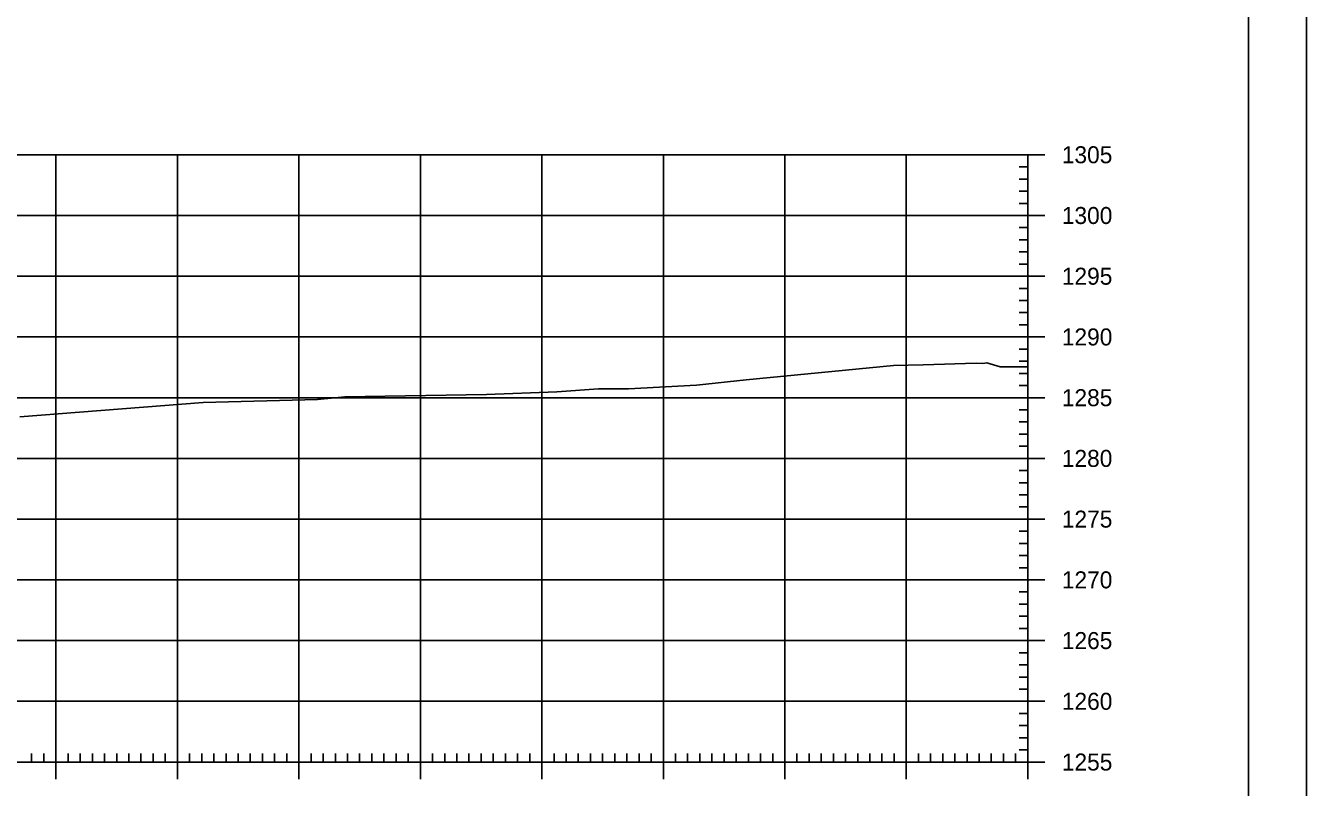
# Model space of a CAD drawing. Extents: x 1406028 to 1412453, y 321733 to 325986.
# Drawn here: x 1406647.4 to 1406752.8, y 322020.6 to 322083.3 of the extents above; entities that cross this region are included whole.
import ezdxf

# ---------------------------------------------------------------- set-up
doc = ezdxf.new("R2010")
doc.units = 0
for name, color, linetype in [('R_Axis', 7, 'Continuous'), ('R_Axis Annot', 7, 'Continuous'), ('R_Border', 7, 'Continuous'), ('R_Exist Surface', 7, 'Continuous'), ('R_Grid', 7, 'Continuous'), ('R_No Plot', 7, 'Continuous')]:
    doc.layers.add(name, color=color, linetype=linetype)

msp = doc.modelspace()

# ---------------------------------------------------------------- linework, layer by layer
at = {"layer": 'R_Axis'}
for p, q in [((1406731.28, 322072.65), (1406728.48, 322072.65)), ((1406729.88, 322022.65), (1406729.88, 322072.65)), ((1406729.88, 322071.65), (1406729.18, 322071.65)), ((1406729.88, 322070.65), (1406729.18, 322070.65)), ((1406729.88, 322069.65), (1406729.18, 322069.65)), ((1406729.88, 322068.65), (1406729.18, 322068.65)), ((1406731.28, 322067.65), (1406728.48, 322067.65)), ((1406729.88, 322066.65), (1406729.18, 322066.65)), ((1406729.88, 322065.65), (1406729.18, 322065.65)), ((1406729.88, 322064.65), (1406729.18, 322064.65)), ((1406729.88, 322063.65), (1406729.18, 322063.65)), ((1406731.28, 322062.65), (1406728.48, 322062.65)), ((1406729.88, 322061.65), (1406729.18, 322061.65)), ((1406729.88, 322060.65), (1406729.18, 322060.65)), ((1406729.88, 322059.65), (1406729.18, 322059.65)), ((1406729.88, 322058.65), (1406729.18, 322058.65)), ((1406731.28, 322057.65), (1406728.48, 322057.65)), ((1406729.88, 322056.65), (1406729.18, 322056.65)), ((1406729.88, 322055.65), (1406729.18, 322055.65)), ((1406729.88, 322054.65), (1406729.18, 322054.65)), ((1406729.88, 322053.65), (1406729.18, 322053.65)), ((1406731.28, 322052.65), (1406728.48, 322052.65)), ((1406729.88, 322051.65), (1406729.18, 322051.65)), ((1406729.88, 322050.65), (1406729.18, 322050.65)), ((1406729.88, 322049.65), (1406729.18, 322049.65)), ((1406729.88, 322048.65), (1406729.18, 322048.65)), ((1406731.28, 322047.65), (1406728.48, 322047.65)), ((1406729.88, 322046.65), (1406729.18, 322046.65)), ((1406729.88, 322045.65), (1406729.18, 322045.65)), ((1406729.88, 322044.65), (1406729.18, 322044.65)), ((1406729.88, 322043.65), (1406729.18, 322043.65)), ((1406731.28, 322042.65), (1406728.48, 322042.65)), ((1406729.88, 322041.65), (1406729.18, 322041.65)), ((1406729.88, 322040.65), (1406729.18, 322040.65)), ((1406729.88, 322039.65), (1406729.18, 322039.65)), ((1406729.88, 322038.65), (1406729.18, 322038.65)), ((1406731.28, 322037.65), (1406728.48, 322037.65)), ((1406729.88, 322036.65), (1406729.18, 322036.65)), ((1406729.88, 322035.65), (1406729.18, 322035.65)), ((1406729.88, 322034.65), (1406729.18, 322034.65)), ((1406729.88, 322033.65), (1406729.18, 322033.65)), ((1406731.28, 322032.65), (1406728.48, 322032.65)), ((1406729.88, 322031.65), (1406729.18, 322031.65)), ((1406729.88, 322030.65), (1406729.18, 322030.65)), ((1406729.88, 322029.65), (1406729.18, 322029.65)), ((1406729.88, 322028.65), (1406729.18, 322028.65)), ((1406731.28, 322027.65), (1406728.48, 322027.65)), ((1406729.88, 322026.65), (1406729.18, 322026.65)), ((1406729.88, 322025.65), (1406729.18, 322025.65)), ((1406729.88, 322024.65), (1406729.18, 322024.65)), ((1406649.88, 322021.25), (1406649.88, 322024.05)), ((1406659.88, 322021.25), (1406659.88, 322024.05)), ((1406669.88, 322021.25), (1406669.88, 322024.05)), ((1406679.88, 322021.25), (1406679.88, 322024.05)), ((1406689.88, 322021.25), (1406689.88, 322024.05)), ((1406699.88, 322021.25), (1406699.88, 322024.05)), ((1406709.88, 322021.25), (1406709.88, 322024.05)), ((1406719.88, 322021.25), (1406719.88, 322024.05)), ((1406729.88, 322023.65), (1406729.18, 322023.65)), ((1406729.88, 322021.25), (1406729.88, 322024.05)), ((1406449.88, 322022.65), (1406729.88, 322022.65)), ((1406647.88, 322022.65), (1406647.88, 322023.35)), ((1406648.88, 322022.65), (1406648.88, 322023.35)), ((1406650.88, 322022.65), (1406650.88, 322023.35)), ((1406651.88, 322022.65), (1406651.88, 322023.35)), ((1406652.88, 322022.65), (1406652.88, 322023.35)), ((1406653.88, 322022.65), (1406653.88, 322023.35)), ((1406654.88, 322022.65), (1406654.88, 322023.35)), ((1406655.88, 322022.65), (1406655.88, 322023.35)), ((1406656.88, 322022.65), (1406656.88, 322023.35)), ((1406657.88, 322022.65), (1406657.88, 322023.35)), ((1406658.88, 322022.65), (1406658.88, 322023.35)), ((1406660.88, 322022.65), (1406660.88, 322023.35)), ((1406661.88, 322022.65), (1406661.88, 322023.35)), ((1406662.88, 322022.65), (1406662.88, 322023.35)), ((1406663.88, 322022.65), (1406663.88, 322023.35)), ((1406664.88, 322022.65), (1406664.88, 322023.35)), ((1406665.88, 322022.65), (1406665.88, 322023.35)), ((1406666.88, 322022.65), (1406666.88, 322023.35)), ((1406667.88, 322022.65), (1406667.88, 322023.35)), ((1406668.88, 322022.65), (1406668.88, 322023.35)), ((1406670.88, 322022.65), (1406670.88, 322023.35)), ((1406671.88, 322022.65), (1406671.88, 322023.35)), ((1406672.88, 322022.65), (1406672.88, 322023.35)), ((1406673.88, 322022.65), (1406673.88, 322023.35)), ((1406674.88, 322022.65), (1406674.88, 322023.35)), ((1406675.88, 322022.65), (1406675.88, 322023.35)), ((1406676.88, 322022.65), (1406676.88, 322023.35)), ((1406677.88, 322022.65), (1406677.88, 322023.35)), ((1406678.88, 322022.65), (1406678.88, 322023.35)), ((1406680.88, 322022.65), (1406680.88, 322023.35)), ((1406681.88, 322022.65), (1406681.88, 322023.35)), ((1406682.88, 322022.65), (1406682.88, 322023.35)), ((1406683.88, 322022.65), (1406683.88, 322023.35)), ((1406684.88, 322022.65), (1406684.88, 322023.35)), ((1406685.88, 322022.65), (1406685.88, 322023.35)), ((1406686.88, 322022.65), (1406686.88, 322023.35)), ((1406687.88, 322022.65), (1406687.88, 322023.35)), ((1406688.88, 322022.65), (1406688.88, 322023.35)), ((1406690.88, 322022.65), (1406690.88, 322023.35)), ((1406691.88, 322022.65), (1406691.88, 322023.35)), ((1406692.88, 322022.65), (1406692.88, 322023.35)), ((1406693.88, 322022.65), (1406693.88, 322023.35)), ((1406694.88, 322022.65), (1406694.88, 322023.35)), ((1406695.88, 322022.65), (1406695.88, 322023.35)), ((1406696.88, 322022.65), (1406696.88, 322023.35)), ((1406697.88, 322022.65), (1406697.88, 322023.35)), ((1406698.88, 322022.65), (1406698.88, 322023.35)), ((1406700.88, 322022.65), (1406700.88, 322023.35)), ((1406701.88, 322022.65), (1406701.88, 322023.35)), ((1406702.88, 322022.65), (1406702.88, 322023.35)), ((1406703.88, 322022.65), (1406703.88, 322023.35)), ((1406704.88, 322022.65), (1406704.88, 322023.35)), ((1406705.88, 322022.65), (1406705.88, 322023.35)), ((1406706.88, 322022.65), (1406706.88, 322023.35)), ((1406707.88, 322022.65), (1406707.88, 322023.35)), ((1406708.88, 322022.65), (1406708.88, 322023.35)), ((1406710.88, 322022.65), (1406710.88, 322023.35)), ((1406711.88, 322022.65), (1406711.88, 322023.35)), ((1406712.88, 322022.65), (1406712.88, 322023.35)), ((1406713.88, 322022.65), (1406713.88, 322023.35)), ((1406714.88, 322022.65), (1406714.88, 322023.35)), ((1406715.88, 322022.65), (1406715.88, 322023.35)), ((1406716.88, 322022.65), (1406716.88, 322023.35)), ((1406717.88, 322022.65), (1406717.88, 322023.35)), ((1406718.88, 322022.65), (1406718.88, 322023.35)), ((1406720.88, 322022.65), (1406720.88, 322023.35)), ((1406721.88, 322022.65), (1406721.88, 322023.35)), ((1406722.88, 322022.65), (1406722.88, 322023.35)), ((1406723.88, 322022.65), (1406723.88, 322023.35)), ((1406724.88, 322022.65), (1406724.88, 322023.35)), ((1406725.88, 322022.65), (1406725.88, 322023.35)), ((1406726.88, 322022.65), (1406726.88, 322023.35)), ((1406727.88, 322022.65), (1406727.88, 322023.35)), ((1406731.28, 322022.65), (1406728.48, 322022.65)), ((1406728.88, 322022.65), (1406728.88, 322023.35))]:
    msp.add_line(p, q, dxfattribs=at)
at = {"layer": 'R_Border'}
msp.add_line((1406748.06, 321936.65), (1406748.06, 322142.11), dxfattribs=at)
at = {"layer": 'R_Exist Surface'}
msp.add_lwpolyline([(1406646.91, 322051.08), (1406662.01, 322052.25), (1406671.41, 322052.49), (1406673.67, 322052.73), (1406685.32, 322052.92), (1406691.12, 322053.12), (1406694.55, 322053.37), (1406697.01, 322053.37), (1406702.6, 322053.67), (1406706.69, 322054.13), (1406718.82, 322055.3), (1406721.26, 322055.35), (1406725.64, 322055.49), (1406726.19, 322055.47), (1406726.52, 322055.53), (1406727.61, 322055.18), (1406729.88, 322055.18)], dxfattribs=at)
at = {"layer": 'R_Grid'}
for p, q in [((1406449.88, 322072.65), (1406729.88, 322072.65)), ((1406649.88, 322022.65), (1406649.88, 322072.65)), ((1406659.88, 322022.65), (1406659.88, 322072.65)), ((1406669.88, 322022.65), (1406669.88, 322072.65)), ((1406679.88, 322022.65), (1406679.88, 322072.65)), ((1406689.88, 322022.65), (1406689.88, 322072.65)), ((1406699.88, 322022.65), (1406699.88, 322072.65)), ((1406709.88, 322022.65), (1406709.88, 322072.65)), ((1406719.88, 322022.65), (1406719.88, 322072.65)), ((1406729.88, 322022.65), (1406729.88, 322072.65)), ((1406449.88, 322067.65), (1406729.88, 322067.65)), ((1406449.88, 322062.65), (1406729.88, 322062.65)), ((1406449.88, 322057.65), (1406729.88, 322057.65)), ((1406449.88, 322052.65), (1406729.88, 322052.65)), ((1406449.88, 322047.65), (1406729.88, 322047.65)), ((1406449.88, 322042.65), (1406729.88, 322042.65)), ((1406449.88, 322037.65), (1406729.88, 322037.65)), ((1406449.88, 322032.65), (1406729.88, 322032.65)), ((1406449.88, 322027.65), (1406729.88, 322027.65)), ((1406449.88, 322022.65), (1406729.88, 322022.65))]:
    msp.add_line(p, q, dxfattribs=at)
at = {"layer": 'R_No Plot'}
for points in [[(1406419.48, 322146.01), (1406752.82, 322146.01), (1406752.82, 321932.67), (1406419.48, 321932.67)], [(1406665.8, 322142.11), (1406685.42, 322142.11), (1406685.42, 322132.23), (1406701.54, 322132.23), (1406724.73, 322132.23), (1406724.73, 322107.9), (1406748.06, 322107.9), (1406748.06, 321936.65), (1406431.88, 321936.65), (1406431.88, 322142.11)]]:
    msp.add_lwpolyline(points, close=True, dxfattribs=at)

# ---------------------------------------------------------------- texts
at = {"layer": 'R_Axis Annot'}
for s, p in [('1305', (1406732.68, 322071.95)), ('1300', (1406732.68, 322066.95)), ('1295', (1406732.68, 322061.95)), ('1290', (1406732.68, 322056.95)), ('1285', (1406732.68, 322051.95)), ('1280', (1406732.68, 322046.95)), ('1275', (1406732.68, 322041.95)), ('1270', (1406732.68, 322036.95)), ('1265', (1406732.68, 322031.95)), ('1260', (1406732.68, 322026.95)), ('1255', (1406732.68, 322021.95))]:
    msp.add_text(s, height=1.4, dxfattribs=at).set_placement(p)
at = {"layer": 'R_No Plot'}
for p in [(1406726.48, 322055.48), (1406706.64, 322054.08), (1406685.28, 322052.87)]:
    msp.add_text('+', height=0.1, dxfattribs=at).set_placement(p)

doc.saveas('drawing.dxf')
